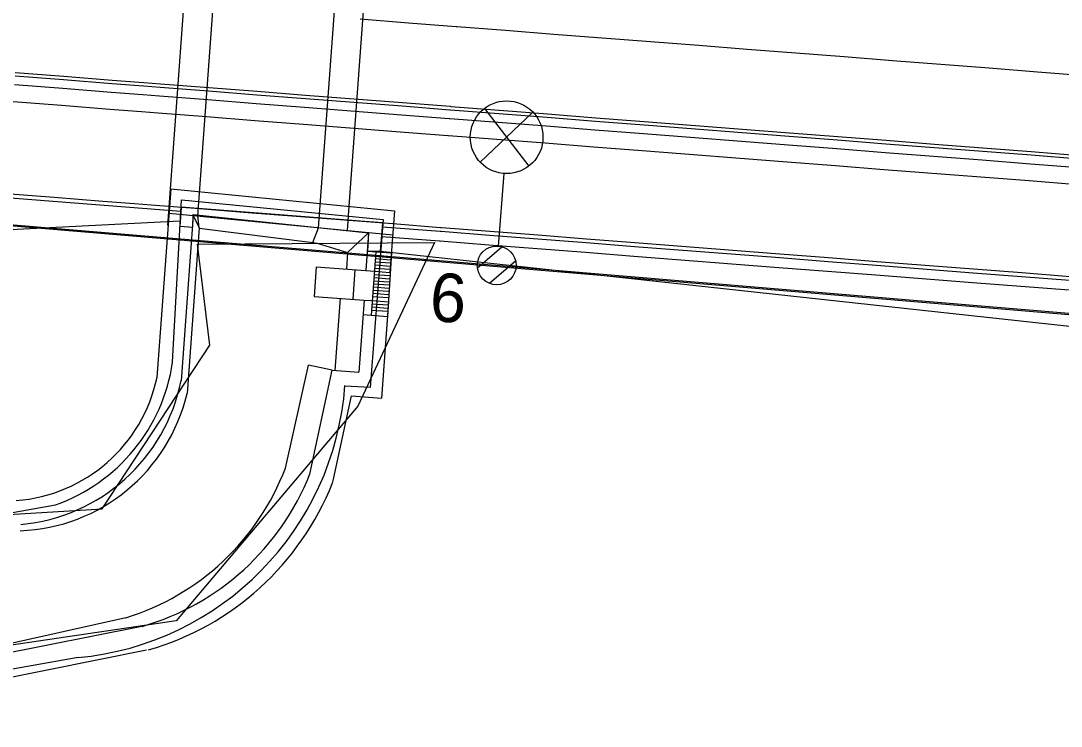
# Model space of a CAD drawing. Extents: x -670359 to -668019, y -978807 to -976674.
# Drawn here: x -669478.6 to -669457.17, y -977160.35 to -977145.82 of the extents above; entities that cross this region are included whole.
import ezdxf

# ---------------------------------------------------------------- set-up
doc = ezdxf.new("R2010")
doc.units = 0
for name, color, linetype in [('SO 01-20-01', 7, 'Continuous'), ('SO 01-86-01', 7, 'Continuous'), ('SO 11-10-01', 7, 'Continuous'), ('SO 11-12-01', 7, 'Continuous'), ('Vnitřní kresba', 7, 'Continuous')]:
    doc.layers.add(name, color=color, linetype=linetype)

# ---------------------------------------------------------------- blocks, each defined once
blk = doc.blocks.new('POINT_DISPLAY')
blk.add_line((0, 0), (0, 0))

msp = doc.modelspace()

# ---------------------------------------------------------------- linework, layer by layer
at = {"layer": 'SO 01-20-01'}
for p, q in [((-669475.576, -977150.04), (-669474.546, -977136.022)), ((-669474.959, -977149.839), (-669473.947, -977136.066)), ((-669472.47, -977150.083), (-669471.452, -977136.221)), ((-669471.836, -977149.643), (-669470.854, -977136.265)), ((-669475.513, -977149.282), (-669475.799, -977153.166)), ((-669475.513, -977149.282), (-669470.904, -977149.735)), ((-669475.478, -977152.855), (-669475.294, -977149.507)), ((-669475.294, -977149.507), (-669471.139, -977149.914)), ((-669475.55, -977149.781), (-669470.941, -977150.233)), ((-669471.873, -977150.142), (-669471.836, -977149.643)), ((-669470.904, -977149.735), (-669470.998, -977151.003)), ((-669475.051, -977149.83), (-669475.302, -977153.236)), ((-669475.051, -977149.83), (-669474.928, -977150.089)), ((-669474.928, -977150.089), (-669474.959, -977149.839)), ((-669471.139, -977149.914), (-669471.404, -977153.375)), ((-669474.928, -977150.089), (-669475.179, -977153.495)), ((-669474.928, -977150.092), (-669472.589, -977150.39)), ((-669472.589, -977150.39), (-669472.47, -977150.083)), ((-669471.87, -977150.593), (-669471.439, -977150.187)), ((-669471.439, -977150.187), (-669471.496, -977150.966)), ((-669472.589, -977150.39), (-669472.494, -977150.405)), ((-669472.494, -977150.405), (-669471.87, -977150.593)), ((-669471.87, -977150.593), (-669471.895, -977150.937)), ((-669471.467, -977150.568), (-669470.968, -977150.604)), ((-669471.29, -977150.581), (-669471.386, -977151.884)), ((-669471.295, -977150.655), (-669470.974, -977150.679)), ((-669470.968, -977150.604), (-669471.05, -977151.909)), ((-669472.516, -977150.892), (-669472.561, -977151.497)), ((-669472.516, -977150.892), (-669471.496, -977150.966)), ((-669471.31, -977150.85), (-669470.988, -977150.873)), ((-669471.305, -977150.785), (-669470.983, -977150.809)), ((-669471.3, -977150.72), (-669470.979, -977150.744)), ((-669471.718, -977150.95), (-669471.763, -977151.555)), ((-669471.496, -977150.966), (-669471.319, -977150.979)), ((-669471.329, -977151.109), (-669471.007, -977151.133)), ((-669471.324, -977151.044), (-669471.002, -977151.068)), ((-669471.319, -977150.979), (-669470.998, -977151.003)), ((-669471.315, -977150.915), (-669470.993, -977150.938)), ((-669471.343, -977151.304), (-669471.021, -977151.327)), ((-669471.338, -977151.239), (-669471.017, -977151.262)), ((-669471.334, -977151.174), (-669471.012, -977151.198)), ((-669472.561, -977151.497), (-669471.527, -977151.573)), ((-669472.026, -977151.536), (-669472.135, -977153.021)), ((-669471.357, -977151.498), (-669471.036, -977151.522)), ((-669471.353, -977151.433), (-669471.031, -977151.457)), ((-669471.348, -977151.368), (-669471.026, -977151.392)), ((-669471.527, -977151.573), (-669471.636, -977153.058)), ((-669471.527, -977151.573), (-669471.364, -977151.585)), ((-669471.373, -977151.714), (-669471.038, -977151.739)), ((-669471.369, -977151.65), (-669471.033, -977151.674)), ((-669471.364, -977151.585), (-669471.028, -977151.609)), ((-669471.028, -977151.609), (-669471.174, -977153.593)), ((-669471.549, -977151.872), (-669471.05, -977151.909)), ((-669471.378, -977151.779), (-669471.043, -977151.804)), ((-669473.152, -977155.031), (-669472.678, -977152.912)), ((-669472.189, -977153.017), (-669472.678, -977152.912)), ((-669472.649, -977155.155), (-669472.189, -977153.017)), ((-669472.189, -977153.017), (-669471.636, -977153.058)), ((-669471.404, -977153.375), (-669471.925, -977153.343)), ((-669472.16, -977155.261), (-669471.792, -977153.548)), ((-669471.792, -977153.548), (-669471.174, -977153.593)), ((-669472.184, -977155.34), (-669472.16, -977155.261)), ((-669482.773, -977156.673), (-669477.887, -977155.788)), ((-669476.439, -977158.113), (-669486.218, -977160.292)), ((-669476.109, -977158.295), (-669486.42, -977160.347)), ((-669476.011, -977158.785), (-669486.323, -977160.837)), ((-669477.419, -977158.934), (-669482.209, -977159.783))]:
    msp.add_line(p, q, dxfattribs=at)
for centre, radius, start, end in [((-669478.939, -977152.5), 3.211, 274.3323, 348.1321), ((-669478.933, -977152.504), 3.704, 275.1074, 348.7282), ((-669478.75, -977152.656), 3.669, 272.0762, 346.7766), ((-669477.574, -977153.204), 5.298, 286.0891, 338.4449), ((-669477.574, -977153.204), 5.798, 286.0404, 338.4235)]:
    msp.add_arc(centre, radius, start, end, dxfattribs=at)
for centre, major_axis, ratio, start_param, end_param in [((-669479.113, -977152.324), (-0.268, 3.665), 0.999859, 3.40753, 4.494824), ((-669477.988, -977152.881), (5.162, -3.214), 0.99986, 5.361213, 6.765491), ((-669478.008, -977153.148), (3.646, -3.732), 0.9906, 5.811258, 6.713935)]:
    msp.add_ellipse(centre, major_axis=major_axis, ratio=ratio, start_param=start_param, end_param=end_param, dxfattribs=at)
at = {"layer": 'SO 01-86-01'}
for p, q in [((-669445.341, -977152.857), (-669517.763, -977146.78)), ((-669445.341, -977152.857), (-669517.763, -977146.78)), ((-669443.485, -977152.976), (-669517.763, -977146.78)), ((-669469.049, -977147.626), (-669468.137, -977148.813)), ((-669469.135, -977148.736), (-669468.05, -977147.704)), ((-669468.651, -977148.966), (-669468.767, -977150.462)), ((-669469.192, -977150.91), (-669468.689, -977150.479)), ((-669468.948, -977151.227), (-669468.411, -977150.767))]:
    msp.add_line(p, q, dxfattribs=at)
for centre, radius in [((-669468.593, -977148.22), 0.749), ((-669468.798, -977150.86), 0.4)]:
    msp.add_circle(centre, radius, dxfattribs=at)
at = {"layer": 'SO 11-10-01'}
for p, q in [((-669471.61, -977145.785), (-669470.613, -977145.862)), ((-669470.613, -977145.862), (-669469.632, -977145.939)), ((-669469.632, -977145.939), (-669469.616, -977145.94)), ((-669469.616, -977145.94), (-669468.619, -977146.018)), ((-669468.619, -977146.018), (-669467.622, -977146.095)), ((-669467.622, -977146.095), (-669466.625, -977146.173)), ((-669466.625, -977146.173), (-669465.628, -977146.25)), ((-669465.628, -977146.25), (-669464.631, -977146.328)), ((-669464.631, -977146.328), (-669463.634, -977146.406)), ((-669463.634, -977146.406), (-669462.637, -977146.483)), ((-669462.637, -977146.483), (-669461.641, -977146.561)), ((-669461.641, -977146.561), (-669460.644, -977146.638)), ((-669460.644, -977146.638), (-669459.647, -977146.716)), ((-669459.647, -977146.716), (-669458.65, -977146.794)), ((-669458.65, -977146.794), (-669457.653, -977146.871)), ((-669457.653, -977146.871), (-669456.656, -977146.949))]:
    msp.add_line(p, q, dxfattribs=at)
at = {"layer": 'SO 11-12-01'}
for p, q in [((-669478.723, -977146.956), (-669477.726, -977147.034)), ((-669478.717, -977146.887), (-669477.72, -977146.964)), ((-669477.726, -977147.034), (-669476.729, -977147.112)), ((-669477.72, -977146.964), (-669476.723, -977147.042)), ((-669476.723, -977147.042), (-669476.067, -977147.093)), ((-669478.737, -977147.136), (-669477.74, -977147.213)), ((-669477.74, -977147.213), (-669476.743, -977147.291)), ((-669476.729, -977147.112), (-669476.073, -977147.163)), ((-669476.073, -977147.163), (-669475.732, -977147.189)), ((-669476.067, -977147.093), (-669475.726, -977147.119)), ((-669475.732, -977147.189), (-669474.735, -977147.267)), ((-669475.726, -977147.119), (-669474.729, -977147.197)), ((-669474.729, -977147.197), (-669473.732, -977147.275)), ((-669476.743, -977147.291), (-669476.087, -977147.342)), ((-669476.087, -977147.342), (-669475.746, -977147.369)), ((-669475.746, -977147.369), (-669474.749, -977147.446)), ((-669474.749, -977147.446), (-669473.752, -977147.524)), ((-669474.735, -977147.267), (-669473.738, -977147.344)), ((-669473.738, -977147.344), (-669472.741, -977147.422)), ((-669473.732, -977147.275), (-669472.735, -977147.352)), ((-669472.741, -977147.422), (-669470.747, -977147.577)), ((-669472.735, -977147.352), (-669470.741, -977147.507)), ((-669478.764, -977147.485), (-669477.767, -977147.562)), ((-669477.767, -977147.562), (-669476.77, -977147.64)), ((-669476.77, -977147.64), (-669476.114, -977147.691)), ((-669473.752, -977147.524), (-669472.755, -977147.601)), ((-669472.755, -977147.601), (-669470.761, -977147.757)), ((-669470.747, -977147.577), (-669469.766, -977147.654)), ((-669470.741, -977147.507), (-669469.76, -977147.584)), ((-669469.766, -977147.654), (-669469.75, -977147.655)), ((-669469.76, -977147.584), (-669469.744, -977147.585)), ((-669469.75, -977147.655), (-669468.753, -977147.732)), ((-669469.744, -977147.585), (-669468.747, -977147.663)), ((-669468.747, -977147.663), (-669467.75, -977147.74)), ((-669476.114, -977147.691), (-669475.773, -977147.718)), ((-669475.773, -977147.718), (-669474.776, -977147.795)), ((-669474.776, -977147.795), (-669473.779, -977147.873)), ((-669473.779, -977147.873), (-669472.782, -977147.95)), ((-669470.761, -977147.757), (-669469.78, -977147.833)), ((-669469.78, -977147.833), (-669469.764, -977147.834)), ((-669469.764, -977147.834), (-669468.767, -977147.912)), ((-669468.753, -977147.732), (-669467.756, -977147.81)), ((-669467.756, -977147.81), (-669466.759, -977147.888)), ((-669467.75, -977147.74), (-669466.753, -977147.818)), ((-669466.759, -977147.888), (-669465.762, -977147.965)), ((-669466.753, -977147.818), (-669465.756, -977147.895)), ((-669465.756, -977147.895), (-669462.766, -977148.128)), ((-669472.782, -977147.95), (-669470.788, -977148.106)), ((-669470.788, -977148.106), (-669469.807, -977148.182)), ((-669468.767, -977147.912), (-669467.77, -977147.989)), ((-669467.77, -977147.989), (-669466.773, -977148.067)), ((-669466.773, -977148.067), (-669465.776, -977148.145)), ((-669465.762, -977147.965), (-669462.771, -977148.198)), ((-669469.807, -977148.182), (-669469.791, -977148.183)), ((-669469.791, -977148.183), (-669468.794, -977148.261)), ((-669468.794, -977148.261), (-669467.797, -977148.338)), ((-669465.776, -977148.145), (-669462.785, -977148.377)), ((-669462.771, -977148.198), (-669461.774, -977148.276)), ((-669462.766, -977148.128), (-669461.769, -977148.206)), ((-669461.774, -977148.276), (-669460.777, -977148.353)), ((-669461.769, -977148.206), (-669460.772, -977148.283)), ((-669460.772, -977148.283), (-669459.775, -977148.361)), ((-669467.797, -977148.338), (-669466.8, -977148.416)), ((-669466.8, -977148.416), (-669465.803, -977148.494)), ((-669465.803, -977148.494), (-669462.812, -977148.726)), ((-669462.785, -977148.377), (-669461.788, -977148.455)), ((-669461.788, -977148.455), (-669460.791, -977148.533)), ((-669460.791, -977148.533), (-669458.797, -977148.688)), ((-669460.777, -977148.353), (-669458.783, -977148.508)), ((-669459.775, -977148.361), (-669458.778, -977148.439)), ((-669458.783, -977148.508), (-669457.786, -977148.586)), ((-669458.778, -977148.439), (-669457.781, -977148.516)), ((-669457.781, -977148.516), (-669456.784, -977148.594)), ((-669462.812, -977148.726), (-669461.815, -977148.804)), ((-669458.797, -977148.688), (-669457.8, -977148.765)), ((-669457.786, -977148.586), (-669456.789, -977148.664)), ((-669461.815, -977148.804), (-669460.818, -977148.882)), ((-669460.818, -977148.882), (-669458.824, -977149.037)), ((-669457.8, -977148.765), (-669456.803, -977148.843)), ((-669458.824, -977149.037), (-669457.827, -977149.114)), ((-669457.827, -977149.114), (-669456.83, -977149.192)), ((-669479.914, -977149.381), (-669475.307, -977149.74)), ((-669478.911, -977149.379), (-669477.914, -977149.457)), ((-669477.914, -977149.457), (-669476.917, -977149.534)), ((-669476.917, -977149.534), (-669476.261, -977149.585)), ((-669476.261, -977149.585), (-669475.92, -977149.612)), ((-669475.92, -977149.612), (-669474.923, -977149.689)), ((-669475.309, -977149.787), (-669475.324, -977150.051)), ((-669475.302, -977149.66), (-669475.309, -977149.787)), ((-669471.425, -977149.962), (-669475.302, -977149.66)), ((-669475.059, -977150.075), (-669475.051, -977149.814)), ((-669475.051, -977149.814), (-669471.439, -977150.187)), ((-669474.923, -977149.689), (-669473.926, -977149.767)), ((-669473.926, -977149.767), (-669472.929, -977149.845)), ((-669480.094, -977150.182), (-669475.318, -977149.94)), ((-669472.929, -977149.845), (-669470.935, -977150)), ((-669471.144, -977149.984), (-669471.425, -977149.962)), ((-669471.189, -977150.565), (-669471.144, -977149.984)), ((-669470.935, -977150), (-669469.954, -977150.076)), ((-669475.324, -977150.051), (-669475.059, -977150.075)), ((-669471.439, -977150.187), (-669471.462, -977150.568)), ((-669471.15, -977150.063), (-669469.96, -977150.156)), ((-669469.96, -977150.156), (-669469.945, -977150.157)), ((-669469.954, -977150.076), (-669469.938, -977150.077)), ((-669469.945, -977150.157), (-669468.948, -977150.235)), ((-669469.938, -977150.077), (-669468.941, -977150.155)), ((-669468.948, -977150.235), (-669466.954, -977150.39)), ((-669468.941, -977150.155), (-669467.944, -977150.233)), ((-669467.944, -977150.233), (-669466.947, -977150.31)), ((-669471.166, -977150.263), (-669469.976, -977150.355)), ((-669471.166, -977150.263), (-669469.976, -977150.355)), ((-669469.976, -977150.355), (-669469.96, -977150.357)), ((-669469.976, -977150.355), (-669469.96, -977150.357)), ((-669469.96, -977150.357), (-669468.963, -977150.434)), ((-669469.96, -977150.357), (-669468.963, -977150.434)), ((-669468.963, -977150.434), (-669466.969, -977150.589)), ((-669468.963, -977150.434), (-669466.969, -977150.589)), ((-669466.954, -977150.39), (-669465.957, -977150.468)), ((-669466.947, -977150.31), (-669465.951, -977150.388)), ((-669465.957, -977150.468), (-669462.966, -977150.7)), ((-669465.951, -977150.388), (-669462.96, -977150.621)), ((-669471.462, -977150.568), (-669471.189, -977150.565)), ((-669471.189, -977150.565), (-669469.174, -977150.785)), ((-669466.969, -977150.589), (-669465.972, -977150.667)), ((-669466.969, -977150.589), (-669465.972, -977150.667)), ((-669465.972, -977150.667), (-669462.981, -977150.9)), ((-669465.972, -977150.667), (-669462.981, -977150.9)), ((-669462.96, -977150.621), (-669461.963, -977150.698)), ((-669469.174, -977150.785), (-669453.419, -977152.5)), ((-669462.981, -977150.9), (-669461.984, -977150.977)), ((-669462.981, -977150.9), (-669461.984, -977150.977)), ((-669462.966, -977150.7), (-669461.969, -977150.778)), ((-669461.969, -977150.778), (-669460.972, -977150.856)), ((-669461.963, -977150.698), (-669460.966, -977150.776)), ((-669460.972, -977150.856), (-669458.978, -977151.011)), ((-669460.966, -977150.776), (-669458.972, -977150.931)), ((-669461.984, -977150.977), (-669460.987, -977151.055)), ((-669461.984, -977150.977), (-669460.987, -977151.055)), ((-669460.987, -977151.055), (-669458.993, -977151.21)), ((-669460.987, -977151.055), (-669458.993, -977151.21)), ((-669458.978, -977151.011), (-669457.981, -977151.088)), ((-669458.972, -977150.931), (-669457.975, -977151.009)), ((-669457.981, -977151.088), (-669456.984, -977151.166)), ((-669457.975, -977151.009), (-669456.978, -977151.086)), ((-669458.993, -977151.21), (-669457.996, -977151.288)), ((-669458.993, -977151.21), (-669457.996, -977151.288)), ((-669457.996, -977151.288), (-669456.999, -977151.365)), ((-669457.996, -977151.288), (-669456.999, -977151.365))]:
    msp.add_line(p, q, dxfattribs=at)
at = {"layer": 'Vnitřní kresba'}
for points in [[(-669474.96, -977150.42), (-669470.08, -977150.39)], [(-669474.71, -977152.5), (-669474.96, -977150.42)], [(-669470.08, -977150.39), (-669471.66, -977153.76)], [(-669476.93, -977155.87), (-669474.71, -977152.5)], [(-669471.66, -977153.76), (-669475.4, -977158.18)], [(-669488.6, -977156.58), (-669476.93, -977155.87)], [(-669475.4, -977158.18), (-669484.99, -977159.59)]]:
    msp.add_lwpolyline(points, dxfattribs=at)

# ---------------------------------------------------------------- block references
at = {"layer": 'SO 01-86-01', "rotation": -4.450857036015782}
msp.add_blockref('POINT_DISPLAY', (-669468.798, -977150.86), dxfattribs=at)

# ---------------------------------------------------------------- texts
at = {"layer": 'SO 01-86-01'}
msp.add_text('6', height=1, rotation=356.1, dxfattribs=at).set_placement((-669470.2, -977152))

doc.saveas('drawing.dxf')
